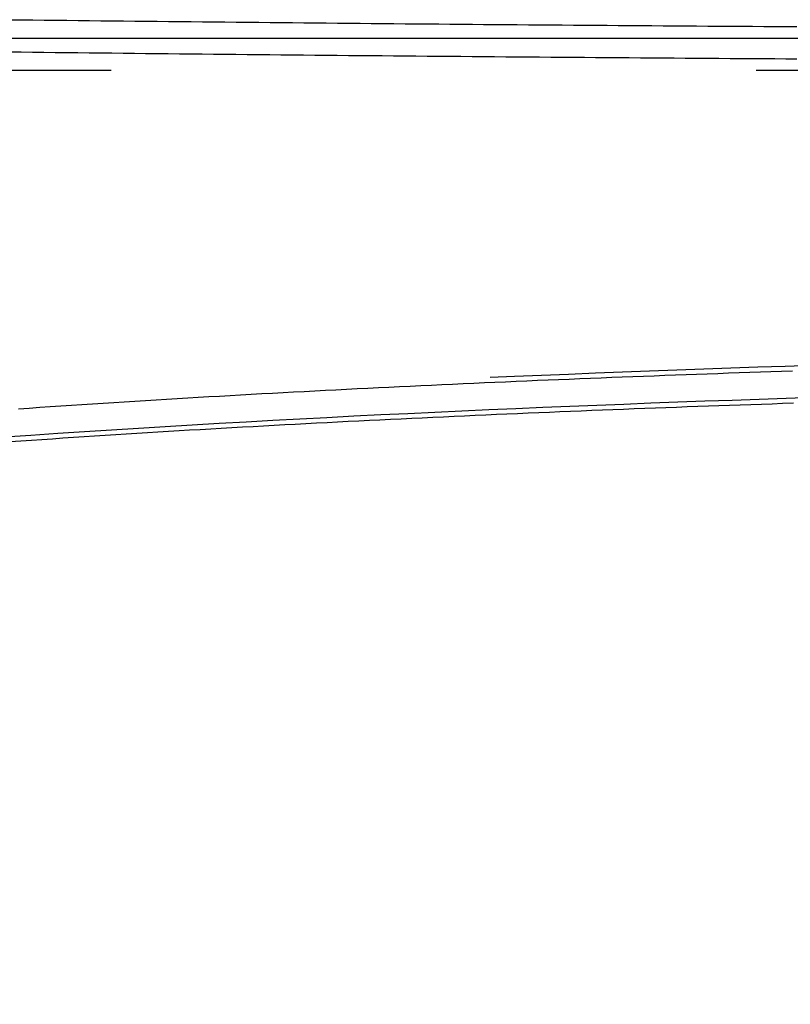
# Model space of a CAD drawing. Header units: metres. Extents: x 209747 to 209830, y 1182430 to 1182564.
# Tile 1047 of 1056: x 209781.33 to 209788.52, y 1182502.06 to 1182511.24. Entities that reach past the tile are written whole.
import ezdxf

# ---------------------------------------------------------------- set-up
doc = ezdxf.new("R2010")
doc.units = ezdxf.units.M
doc.header["$MEASUREMENT"] = 0
doc.linetypes.add('DGN Style 2', pattern=[15.036391, 9.021834, -6.014556])
doc.layers.get('0').update_dxf_attribs({"color": 254})

# ---------------------------------------------------------------- blocks, each defined once
blk = doc.blocks.new('*U5')
at = {"color": 40, "linetype": 'Continuous'}
for p, q in [((30.348, 12.1766), (30.4536, 12.1754)), ((30.4536, 12.1754), (30.5591, 12.1742)), ((30.5591, 12.1742), (30.6647, 12.173)), ((30.6647, 12.173), (30.7702, 12.1718)), ((30.7702, 12.1718), (30.8756, 12.1707)), ((30.8756, 12.1707), (30.9811, 12.1695)), ((30.9811, 12.1695), (31.0865, 12.1684)), ((31.0865, 12.1684), (31.1919, 12.1672)), ((31.1919, 12.1672), (31.2972, 12.1661)), ((31.2972, 12.1661), (31.4026, 12.1649)), ((31.4026, 12.1649), (31.5079, 12.1638)), ((31.5079, 12.1638), (31.6132, 12.1627)), ((31.6132, 12.1627), (31.7184, 12.1616)), ((31.7184, 12.1616), (31.8237, 12.1605)), ((31.8237, 12.1605), (31.9289, 12.1594)), ((31.9289, 12.1594), (32.0341, 12.1583)), ((32.0341, 12.1583), (32.1392, 12.1573)), ((32.1392, 12.1573), (32.2444, 12.1562)), ((32.2444, 12.1562), (32.3495, 12.1552)), ((32.3495, 12.1552), (32.4546, 12.1541)), ((32.4546, 12.1541), (32.5597, 12.1531)), ((32.5597, 12.1531), (32.6647, 12.1521)), ((32.6647, 12.1521), (32.7698, 12.151)), ((32.7698, 12.151), (32.8748, 12.15)), ((32.8748, 12.15), (32.9798, 12.149)), ((32.9798, 12.149), (33.0847, 12.148)), ((33.0847, 12.148), (33.1897, 12.147)), ((33.1897, 12.147), (33.2946, 12.1461)), ((33.2946, 12.1461), (33.3995, 12.1451)), ((33.3995, 12.1451), (33.5044, 12.1441)), ((33.5044, 12.1441), (33.6093, 12.1432)), ((33.6093, 12.1432), (33.7141, 12.1422)), ((33.7141, 12.1422), (33.819, 12.1413)), ((33.819, 12.1413), (33.9238, 12.1404)), ((33.9238, 12.1404), (34.0286, 12.1394)), ((34.0286, 12.1394), (34.1334, 12.1385)), ((34.1334, 12.1385), (34.2381, 12.1376)), ((34.2381, 12.1376), (34.3429, 12.1367)), ((34.3429, 12.1367), (34.4476, 12.1358)), ((34.4476, 12.1358), (34.5523, 12.1349)), ((34.5523, 12.1349), (34.657, 12.1341)), ((34.657, 12.1341), (34.7617, 12.1332)), ((34.7617, 12.1332), (34.8664, 12.1324)), ((34.8664, 12.1324), (34.971, 12.1315)), ((34.971, 12.1315), (35.0756, 12.1307)), ((35.0756, 12.1307), (35.1803, 12.1298)), ((35.1803, 12.1298), (35.2849, 12.129)), ((35.2849, 12.129), (35.3895, 12.1282)), ((35.3895, 12.1282), (35.494, 12.1274)), ((35.494, 12.1274), (35.5986, 12.1266)), ((35.5986, 12.1266), (35.7031, 12.1258)), ((35.7031, 12.1258), (35.8077, 12.125)), ((35.8077, 12.125), (35.9122, 12.1242)), ((35.9122, 12.1242), (36.0167, 12.1234)), ((36.0167, 12.1234), (36.1212, 12.1227)), ((36.1212, 12.1227), (36.2257, 12.1219)), ((36.2257, 12.1219), (36.3301, 12.1212)), ((36.3301, 12.1212), (36.4346, 12.1204)), ((36.4346, 12.1204), (36.539, 12.1197)), ((36.539, 12.1197), (36.6434, 12.119)), ((36.6434, 12.119), (36.7479, 12.1182)), ((36.7479, 12.1182), (36.8523, 12.1175)), ((36.8523, 12.1175), (36.9567, 12.1168)), ((36.9567, 12.1168), (37.061, 12.1161)), ((37.061, 12.1161), (37.1654, 12.1154)), ((37.1654, 12.1154), (37.2698, 12.1147)), ((37.2698, 12.1147), (37.3741, 12.1141)), ((37.3741, 12.1141), (37.4785, 12.1134)), ((37.4785, 12.1134), (37.5805, 12.1127)), ((37.5805, 12.1127), (37.6825, 12.1121)), ((35.9675, 8.5396), (35.8686, 8.5357)), ((36.0663, 8.5434), (35.9675, 8.5396)), ((36.1652, 8.5472), (36.0663, 8.5434)), ((36.264, 8.551), (36.1652, 8.5472)), ((36.3629, 8.5548), (36.264, 8.551)), ((36.4618, 8.5585), (36.3629, 8.5548)), ((36.5607, 8.5621), (36.4618, 8.5585)), ((36.6596, 8.5658), (36.5607, 8.5621)), ((36.7585, 8.5694), (36.6596, 8.5658)), ((36.8574, 8.5729), (36.7585, 8.5694)), ((36.9563, 8.5764), (36.8574, 8.5729)), ((37.0552, 8.5799), (36.9563, 8.5764)), ((37.1541, 8.5833), (37.0552, 8.5799)), ((37.2531, 8.5868), (37.1541, 8.5833)), ((37.352, 8.5901), (37.2531, 8.5868)), ((37.451, 8.5935), (37.352, 8.5901)), ((37.5499, 8.5968), (37.451, 8.5935)), ((37.651, 8.6001), (37.5499, 8.5968)), ((33.8933, 8.4487), (33.7946, 8.4439)), ((33.992, 8.4535), (33.8933, 8.4487)), ((34.0907, 8.4582), (33.992, 8.4535)), ((34.1894, 8.4629), (34.0907, 8.4582)), ((34.2881, 8.4676), (34.1894, 8.4629)), ((34.3868, 8.4722), (34.2881, 8.4676)), ((34.4856, 8.4767), (34.3868, 8.4722)), ((34.5843, 8.4812), (34.4856, 8.4767)), ((34.683, 8.4857), (34.5843, 8.4812)), ((34.7818, 8.4901), (34.683, 8.4857)), ((34.8806, 8.4944), (34.7818, 8.4901)), ((34.9793, 8.4987), (34.8806, 8.4944)), ((35.0781, 8.503), (34.9793, 8.4987)), ((35.1769, 8.5072), (35.0781, 8.503)), ((35.2757, 8.5114), (35.1769, 8.5072)), ((35.3745, 8.5156), (35.2757, 8.5114)), ((35.4733, 8.5197), (35.3745, 8.5156)), ((35.5721, 8.5237), (35.4733, 8.5197)), ((35.6709, 8.5278), (35.5721, 8.5237)), ((35.7698, 8.5317), (35.6709, 8.5278)), ((35.8686, 8.5357), (35.7698, 8.5317)), ((32.1186, 8.3539), (32.0201, 8.3481)), ((32.2171, 8.3596), (32.1186, 8.3539)), ((32.3157, 8.3653), (32.2171, 8.3596)), ((32.4142, 8.3709), (32.3157, 8.3653)), ((32.5127, 8.3765), (32.4142, 8.3709)), ((32.6113, 8.382), (32.5127, 8.3765)), ((32.7098, 8.3874), (32.6113, 8.382)), ((32.8084, 8.3928), (32.7098, 8.3874)), ((32.907, 8.3982), (32.8084, 8.3928)), ((33.0056, 8.4035), (32.907, 8.3982)), ((33.1042, 8.4087), (33.0056, 8.4035)), ((33.2028, 8.4139), (33.1042, 8.4087)), ((33.3014, 8.419), (33.2028, 8.4139)), ((33.4, 8.4241), (33.3014, 8.419)), ((33.4987, 8.4291), (33.4, 8.4241)), ((33.5973, 8.4341), (33.4987, 8.4291)), ((33.696, 8.439), (33.5973, 8.4341)), ((33.7946, 8.4439), (33.696, 8.439)), ((30.7408, 8.2672), (30.6425, 8.2606)), ((30.8391, 8.2738), (30.7408, 8.2672)), ((30.9375, 8.2804), (30.8391, 8.2738)), ((31.0358, 8.2868), (30.9375, 8.2804)), ((31.1342, 8.2932), (31.0358, 8.2868)), ((31.2326, 8.2996), (31.1342, 8.2932)), ((31.331, 8.3059), (31.2326, 8.2996)), ((31.4294, 8.3121), (31.331, 8.3059)), ((31.5278, 8.3182), (31.4294, 8.3121)), ((31.6263, 8.3243), (31.5278, 8.3182)), ((31.7247, 8.3303), (31.6263, 8.3243)), ((31.8232, 8.3363), (31.7247, 8.3303)), ((31.9217, 8.3422), (31.8232, 8.3363)), ((32.0201, 8.3481), (31.9217, 8.3422)), ((30.4459, 8.2471), (30.3476, 8.2402)), ((30.5442, 8.2538), (30.4459, 8.2471)), ((30.6425, 8.2606), (30.5442, 8.2538))]:
    blk.add_line(p, q, dxfattribs=at)
at = {"color": 3, "linetype": 'Continuous'}
for p, q in [((30.3446, 11.8766), (30.4502, 11.8754)), ((30.4502, 11.8754), (30.5558, 11.8742)), ((30.5558, 11.8742), (30.6613, 11.873)), ((30.6613, 11.873), (30.7668, 11.8719)), ((30.7668, 11.8719), (30.8723, 11.8707)), ((30.8723, 11.8707), (30.9778, 11.8695)), ((30.9778, 11.8695), (31.0832, 11.8684)), ((31.0832, 11.8684), (31.1886, 11.8672)), ((31.1886, 11.8672), (31.294, 11.8661)), ((31.294, 11.8661), (31.3994, 11.865)), ((31.3994, 11.865), (31.5047, 11.8638)), ((31.5047, 11.8638), (31.61, 11.8627)), ((31.61, 11.8627), (31.7153, 11.8616)), ((31.7153, 11.8616), (31.8205, 11.8605)), ((31.8205, 11.8605), (31.9258, 11.8594)), ((31.9258, 11.8594), (32.031, 11.8584)), ((32.031, 11.8584), (32.1362, 11.8573)), ((32.1362, 11.8573), (32.2414, 11.8562)), ((32.2414, 11.8562), (32.3465, 11.8552)), ((32.3465, 11.8552), (32.4516, 11.8541)), ((32.4516, 11.8541), (32.5567, 11.8531)), ((32.5567, 11.8531), (32.6618, 11.8521)), ((32.6618, 11.8521), (32.7669, 11.851)), ((32.7669, 11.851), (32.8719, 11.85)), ((32.8719, 11.85), (32.9769, 11.849)), ((32.9769, 11.849), (33.0819, 11.848)), ((33.0819, 11.848), (33.1869, 11.847)), ((33.1869, 11.847), (33.2918, 11.8461)), ((33.2918, 11.8461), (33.3968, 11.8451)), ((33.3968, 11.8451), (33.5017, 11.8441)), ((33.5017, 11.8441), (33.6066, 11.8432)), ((33.6066, 11.8432), (33.7114, 11.8422)), ((33.7114, 11.8422), (33.8163, 11.8413)), ((33.8163, 11.8413), (33.9211, 11.8404)), ((33.9211, 11.8404), (34.026, 11.8394)), ((34.026, 11.8394), (34.1308, 11.8385)), ((34.1308, 11.8385), (34.2355, 11.8376)), ((34.2355, 11.8376), (34.3403, 11.8367)), ((34.3403, 11.8367), (34.4451, 11.8358)), ((34.4451, 11.8358), (34.5498, 11.835)), ((34.5498, 11.835), (34.6545, 11.8341)), ((34.6545, 11.8341), (34.7592, 11.8332)), ((34.7592, 11.8332), (34.8639, 11.8324)), ((34.8639, 11.8324), (34.9686, 11.8315)), ((34.9686, 11.8315), (35.0732, 11.8307)), ((35.0732, 11.8307), (35.1779, 11.8298)), ((35.1779, 11.8298), (35.2825, 11.829)), ((35.2825, 11.829), (35.3871, 11.8282)), ((35.3871, 11.8282), (35.4917, 11.8274)), ((35.4917, 11.8274), (35.5963, 11.8266)), ((35.5963, 11.8266), (35.7009, 11.8258)), ((35.7009, 11.8258), (35.8054, 11.825)), ((35.8054, 11.825), (35.9099, 11.8242)), ((35.9099, 11.8242), (36.0145, 11.8234)), ((36.0145, 11.8234), (36.119, 11.8227)), ((36.119, 11.8227), (36.2235, 11.8219)), ((36.2235, 11.8219), (36.328, 11.8212)), ((36.328, 11.8212), (36.4324, 11.8204)), ((36.4324, 11.8204), (36.5369, 11.8197)), ((36.5369, 11.8197), (36.6413, 11.819)), ((36.6413, 11.819), (36.7458, 11.8182)), ((36.7458, 11.8182), (36.8502, 11.8175)), ((36.8502, 11.8175), (36.9546, 11.8168)), ((36.9546, 11.8168), (37.059, 11.8161)), ((37.059, 11.8161), (37.1634, 11.8154)), ((37.1634, 11.8154), (37.2678, 11.8147)), ((37.2678, 11.8147), (37.3722, 11.8141)), ((37.3722, 11.8141), (37.4765, 11.8134)), ((37.4765, 11.8134), (37.5785, 11.8127)), ((37.5785, 11.8127), (37.6806, 11.8121)), ((35.362, 8.8153), (35.2631, 8.8112)), ((35.461, 8.8194), (35.362, 8.8153)), ((35.5599, 8.8235), (35.461, 8.8194)), ((35.6589, 8.8275), (35.5599, 8.8235)), ((35.7578, 8.8315), (35.6589, 8.8275)), ((35.8568, 8.8354), (35.7578, 8.8315)), ((35.9558, 8.8393), (35.8568, 8.8354)), ((36.0547, 8.8432), (35.9558, 8.8393)), ((36.1537, 8.847), (36.0547, 8.8432)), ((36.2527, 8.8508), (36.1537, 8.847)), ((36.3517, 8.8546), (36.2527, 8.8508)), ((36.4507, 8.8583), (36.3517, 8.8546)), ((36.5497, 8.8619), (36.4507, 8.8583)), ((36.6487, 8.8656), (36.5497, 8.8619)), ((36.7477, 8.8692), (36.6487, 8.8656)), ((36.8467, 8.8727), (36.7477, 8.8692)), ((36.9458, 8.8762), (36.8467, 8.8727)), ((37.0448, 8.8797), (36.9458, 8.8762)), ((37.1438, 8.8832), (37.0448, 8.8797)), ((37.2429, 8.8866), (37.1438, 8.8832)), ((37.3419, 8.89), (37.2429, 8.8866)), ((37.4409, 8.8933), (37.3419, 8.89)), ((37.54, 8.8966), (37.4409, 8.8933)), ((37.6412, 8.9), (37.54, 8.8966)), ((33.3847, 8.7237), (33.286, 8.7186)), ((33.4835, 8.7287), (33.3847, 8.7237)), ((33.5823, 8.7337), (33.4835, 8.7287)), ((33.6812, 8.7387), (33.5823, 8.7337)), ((33.78, 8.7435), (33.6812, 8.7387)), ((33.8788, 8.7484), (33.78, 8.7435)), ((33.9776, 8.7532), (33.8788, 8.7484)), ((34.0765, 8.7579), (33.9776, 8.7532)), ((34.1753, 8.7626), (34.0765, 8.7579)), ((34.2742, 8.7672), (34.1753, 8.7626)), ((34.373, 8.7718), (34.2742, 8.7672)), ((34.4719, 8.7764), (34.373, 8.7718)), ((34.5708, 8.7809), (34.4719, 8.7764)), ((34.6697, 8.7854), (34.5708, 8.7809)), ((34.7686, 8.7898), (34.6697, 8.7854)), ((34.8675, 8.7941), (34.7686, 8.7898)), ((34.9664, 8.7985), (34.8675, 8.7941)), ((35.0653, 8.8027), (34.9664, 8.7985)), ((35.1642, 8.807), (35.0653, 8.8027)), ((35.2631, 8.8112), (35.1642, 8.807)), ((31.7066, 8.6298), (31.6079, 8.6237)), ((31.8052, 8.6358), (31.7066, 8.6298)), ((31.9039, 8.6417), (31.8052, 8.6358)), ((32.0025, 8.6475), (31.9039, 8.6417)), ((32.1012, 8.6534), (32.0025, 8.6475)), ((32.1999, 8.6591), (32.1012, 8.6534)), ((32.2986, 8.6648), (32.1999, 8.6591)), ((32.3973, 8.6704), (32.2986, 8.6648)), ((32.496, 8.676), (32.3973, 8.6704)), ((32.5947, 8.6815), (32.496, 8.676)), ((32.6934, 8.687), (32.5947, 8.6815)), ((32.7922, 8.6924), (32.6934, 8.687)), ((32.8909, 8.6977), (32.7922, 8.6924)), ((32.9896, 8.703), (32.8909, 8.6977)), ((33.0884, 8.7083), (32.9896, 8.703)), ((33.1872, 8.7135), (33.0884, 8.7083)), ((33.286, 8.7186), (33.1872, 8.7135)), ((30.5237, 8.5531), (30.4252, 8.5463)), ((30.6222, 8.5599), (30.5237, 8.5531)), ((30.7207, 8.5666), (30.6222, 8.5599)), ((30.8193, 8.5732), (30.7207, 8.5666)), ((30.9178, 8.5797), (30.8193, 8.5732)), ((31.0164, 8.5862), (30.9178, 8.5797)), ((31.1149, 8.5926), (31.0164, 8.5862)), ((31.2135, 8.599), (31.1149, 8.5926)), ((31.3121, 8.6053), (31.2135, 8.599)), ((31.4107, 8.6115), (31.3121, 8.6053)), ((31.5093, 8.6176), (31.4107, 8.6115)), ((31.6079, 8.6237), (31.5093, 8.6176))]:
    blk.add_line(p, q, dxfattribs=at)
blk = doc.blocks.new('ATTEMP')
at = {"color": 5, "linetype": 'Continuous', "flags": 128}
for points in [[(19.8504, 12.0049), (20.1049, 12.0049), (20.3594, 12.0049), (20.6139, 12.005), (20.8683, 12.005), (21.1227, 12.005), (21.3771, 12.005), (21.6315, 12.005), (21.8859, 12.005), (22.1402, 12.005), (22.3946, 12.005), (22.6489, 12.005), (22.9032, 12.005), (23.1574, 12.005), (23.4117, 12.005), (23.666, 12.005), (23.9202, 12.005), (24.1744, 12.005), (24.4286, 12.005), (24.6828, 12.005), (24.937, 12.005), (25.1912, 12.005), (25.4454, 12.005), (25.6996, 12.005), (25.9537, 12.005), (26.2079, 12.005), (26.462, 12.005), (26.7161, 12.005), (26.9703, 12.005), (27.2244, 12.005)], [(19.8097, 8.2862), (20.06, 8.3036), (20.3103, 8.3206), (20.5608, 8.3372), (20.8114, 8.3534), (21.0621, 8.3692), (21.3129, 8.3845), (21.5638, 8.3995), (21.8147, 8.4141), (22.0658, 8.4284), (22.317, 8.4422), (22.5682, 8.4558), (22.8195, 8.469), (23.0709, 8.4818), (23.3224, 8.4943), (23.574, 8.5065), (23.8256, 8.5184), (24.0773, 8.53), (24.3291, 8.5413), (24.5809, 8.5523), (24.8328, 8.563), (25.0848, 8.5735), (25.3368, 8.5836), (25.5889, 8.5935), (25.841, 8.6032), (26.0932, 8.6126), (26.3454, 8.6218), (26.5977, 8.6307), (26.85, 8.6394), (27.1024, 8.6479), (27.3549, 8.6561)]]:
    blk.add_lwpolyline(points, dxfattribs=at)
at = {"color": 1, "linetype": 'DGN Style 2', "flags": 128}
blk.add_lwpolyline([(-11.705, 0.0006), (-11.7018, 0.2607), (-11.6924, 0.5223), (-11.6766, 0.7846), (-11.6546, 1.0474), (-11.6262, 1.3105), (-11.5916, 1.5737), (-11.5507, 1.8368), (-11.5035, 2.0997), (-11.45, 2.362), (-11.3903, 2.6237), (-11.3244, 2.8846), (-11.2523, 3.1445), (-11.1739, 3.4032), (-11.0895, 3.6605), (-10.9989, 3.9163), (-10.9022, 4.1704), (-10.7995, 4.4225), (-10.6907, 4.6727), (-10.576, 4.9205), (-10.4554, 5.1661), (-10.3289, 5.409), (-10.1967, 5.6492), (-10.0586, 5.8866), (-9.915, 6.121), (-9.7657, 6.3521), (-9.6109, 6.58), (-9.4506, 6.8043), (-9.285, 7.0251), (-9.1141, 7.2421), (-8.938, 7.4551), (-8.7568, 7.6641), (-8.5706, 7.869), (-8.3794, 8.0695), (-8.1835, 8.2656), (-7.9829, 8.4572), (-7.7777, 8.644), (-7.5679, 8.826), (-7.3539, 9.0031), (-7.1356, 9.1752), (-6.9131, 9.3421), (-6.6867, 9.5038), (-6.4563, 9.6601), (-6.2223, 9.8109), (-5.9846, 9.9562), (-5.7434, 10.0958), (-5.4989, 10.2297), (-5.2512, 10.3578), (-5.0004, 10.4799), (-4.7467, 10.5961), (-4.4902, 10.7062), (-4.2311, 10.8102), (-3.9695, 10.9079), (-3.7056, 10.9994), (-3.4395, 11.0846), (-3.1714, 11.1634), (-2.9014, 11.2358), (-2.6297, 11.3017), (-2.3565, 11.361), (-2.0818, 11.4138), (-1.8059, 11.46), (-1.529, 11.4996), (-1.2511, 11.5325), (-0.9725, 11.5587), (-0.6932, 11.5782), (-0.4147, 11.5911), (-0.1408, 11.601), (0.1325, 11.6101), (0.4051, 11.6185), (0.677, 11.6262), (0.9483, 11.6332), (1.2189, 11.6396), (1.4888, 11.6454), (1.7582, 11.6508), (2.0269, 11.6556), (2.295, 11.6601), (2.5625, 11.6641), (2.8294, 11.6678), (3.0958, 11.6712), (3.3616, 11.6743), (3.627, 11.6771), (3.8918, 11.6796), (4.1561, 11.6819), (4.42, 11.684), (4.6834, 11.6859), (4.9465, 11.6877), (5.209, 11.6893), (5.4713, 11.6907), (5.7331, 11.692), (5.9945, 11.6932), (6.2557, 11.6943), (6.5165, 11.6953), (6.7769, 11.6962), (7.0371, 11.697), (7.297, 11.6977), (7.5566, 11.6984), (7.8159, 11.699), (8.075, 11.6995), (8.3339, 11.7), (8.5925, 11.7005), (8.8509, 11.7009), (9.1091, 11.7013), (9.3671, 11.7016), (9.625, 11.7019), (9.8826, 11.7022), (10.14, 11.7025), (10.3973, 11.7027), (10.6545, 11.7029), (10.9115, 11.7031), (11.1683, 11.7033), (11.425, 11.7034), (11.6816, 11.7036), (11.9381, 11.7037), (12.1944, 11.7038), (12.4507, 11.7039), (12.7068, 11.704), (12.9628, 11.7041), (13.2188, 11.7042), (13.4746, 11.7043), (13.7303, 11.7043), (13.986, 11.7044), (14.2416, 11.7045), (14.4971, 11.7045), (14.7526, 11.7046), (15.0079, 11.7046), (15.2632, 11.7046), (15.5185, 11.7047), (15.7737, 11.7047), (16.0288, 11.7047), (16.2839, 11.7048), (16.5389, 11.7048), (16.7938, 11.7048), (17.0488, 11.7048), (17.3037, 11.7048), (17.5585, 11.7048), (17.8133, 11.7049), (18.0681, 11.7049), (18.3228, 11.7049), (18.5775, 11.7049), (18.8321, 11.7049), (19.0867, 11.7049), (19.3413, 11.7049), (19.5959, 11.7049), (19.8504, 11.7049), (20.1049, 11.7049), (20.3594, 11.7049), (20.6139, 11.705), (20.8683, 11.705), (21.1228, 11.705), (21.3772, 11.705), (21.6315, 11.705), (21.8859, 11.705), (22.1402, 11.705), (22.3946, 11.705), (22.6489, 11.705), (22.9032, 11.705), (23.1574, 11.705), (23.4117, 11.705), (23.666, 11.705), (23.9202, 11.705), (24.1744, 11.705), (24.4286, 11.705), (24.6828, 11.705), (24.937, 11.705), (25.1912, 11.705), (25.4454, 11.705), (25.6996, 11.705), (25.9537, 11.705), (26.2079, 11.705), (26.462, 11.705), (26.7161, 11.705), (26.9703, 11.705), (27.2244, 11.705), (27.4785, 11.705), (27.7326, 11.705), (27.9867, 11.705), (28.2408, 11.705), (28.4949, 11.705), (28.749, 11.705), (29.0031, 11.705), (29.2571, 11.705), (29.5112, 11.705), (29.7653, 11.705), (30.0194, 11.705), (30.2734, 11.705), (30.5275, 11.705), (30.7815, 11.705), (31.0356, 11.705), (31.2896, 11.705), (31.5437, 11.705), (31.7977, 11.705), (32.0517, 11.705), (32.3058, 11.705), (32.5598, 11.705), (32.8138, 11.705), (33.0679, 11.705), (33.3219, 11.705), (33.5759, 11.705), (33.83, 11.705), (34.084, 11.705), (34.338, 11.705), (34.592, 11.705), (34.846, 11.705), (35.1, 11.705), (35.3541, 11.705), (35.6081, 11.705), (35.8621, 11.705), (36.1161, 11.705), (36.3701, 11.705), (36.6241, 11.705), (36.8781, 11.705), (37.1321, 11.705), (37.3861, 11.705), (37.6401, 11.705), (37.8941, 11.705), (38.1481, 11.705), (38.4021, 11.705), (38.6561, 11.705), (38.9101, 11.705), (39.1641, 11.705), (39.4181, 11.705), (39.6721, 11.705), (39.9261, 11.705), (40.1801, 11.705), (40.4341, 11.705), (40.6881, 11.705), (40.9421, 11.705), (41.1961, 11.705), (41.4501, 11.705), (41.7041, 11.705), (41.9581, 11.705), (42.2121, 11.705), (42.4661, 11.705), (42.72, 11.705), (42.974, 11.705), (43.228, 11.705), (43.482, 11.705), (43.736, 11.705), (43.99, 11.705), (44.244, 11.705), (44.498, 11.705), (44.752, 11.705), (45.006, 11.705), (45.2599, 11.705), (45.5139, 11.705), (45.7679, 11.705), (46.0219, 11.705), (46.2759, 11.705), (46.5299, 11.705), (46.7839, 11.705), (47.0379, 11.705), (47.2918, 11.705), (47.5458, 11.705), (47.7998, 11.705), (48.0538, 11.705), (48.3078, 11.705), (48.5618, 11.705), (48.8158, 11.705), (49.0698, 11.705), (49.3237, 11.705), (49.5777, 11.705), (49.8317, 11.705), (50.0857, 11.705), (50.3397, 11.705), (50.5937, 11.705), (50.8477, 11.705), (51.1016, 11.705), (51.3556, 11.705), (51.6096, 11.705), (51.8636, 11.705), (52.1176, 11.705), (52.3716, 11.705), (52.6256, 11.705), (52.8795, 11.705), (53.1335, 11.705), (53.3875, 11.705), (53.6415, 11.705), (53.8955, 11.705), (54.1495, 11.705), (54.4035, 11.705), (54.6574, 11.705), (54.9114, 11.705), (55.1654, 11.705), (55.4194, 11.705), (55.6734, 11.705), (55.9274, 11.705), (56.1814, 11.705), (56.4353, 11.705), (56.6893, 11.705), (56.9433, 11.705), (57.1973, 11.705), (57.4513, 11.705), (57.7053, 11.705), (57.9592, 11.705), (58.2132, 11.705), (58.4672, 11.705), (58.7212, 11.705), (58.9752, 11.705), (59.2292, 11.705), (59.4832, 11.705), (59.7371, 11.705), (59.9911, 11.705), (60.2451, 11.705), (60.4991, 11.705), (60.7531, 11.705), (61.0071, 11.705), (61.261, 11.705), (61.515, 11.705), (61.769, 11.705), (62.023, 11.705), (62.277, 11.705), (62.531, 11.705), (62.785, 11.705), (63.0389, 11.705), (63.2929, 11.705), (63.5469, 11.705), (63.8009, 11.705), (64.0549, 11.705), (64.3089, 11.705), (64.5628, 11.705), (64.8168, 11.705), (65.0708, 11.705), (65.3248, 11.705), (65.5788, 11.705), (65.8328, 11.705), (66.0868, 11.705), (66.3407, 11.705), (66.5947, 11.705), (66.8487, 11.705), (67.1027, 11.705), (67.3567, 11.705), (67.6107, 11.705), (67.8646, 11.705), (68.1186, 11.705), (68.3726, 11.705), (68.58, 11.705)], dxfattribs=at)
at = {"color": 6, "linetype": 'DGN Style 2', "flags": 128}
blk.add_lwpolyline([(-9.255, -27.61), (-9.255, -27.356), (-9.255, -27.1021), (-9.255, -26.8485), (-9.255, -26.5952), (-9.255, -26.3424), (-9.255, -26.0901), (-9.255, -25.8384), (-9.255, -25.5874), (-9.2551, -25.3371), (-9.2551, -25.0875), (-9.2552, -24.8388), (-9.2552, -24.5909), (-9.2553, -24.3438), (-9.2555, -24.0977), (-9.2556, -23.8525), (-9.2558, -23.6082), (-9.256, -23.365), (-9.2562, -23.1227), (-9.2565, -22.8814), (-9.2568, -22.6412), (-9.2572, -22.4021), (-9.2575, -22.164), (-9.2579, -21.927), (-9.2584, -21.6911), (-9.2589, -21.4563), (-9.2594, -21.2227), (-9.2599, -20.9902), (-9.2605, -20.7588), (-9.261, -20.5286), (-9.2616, -20.2996), (-9.2622, -20.0718), (-9.2628, -19.8451), (-9.2634, -19.6197), (-9.2639, -19.3954), (-9.2645, -19.1724), (-9.2649, -18.9506), (-9.2654, -18.7301), (-9.2658, -18.5107), (-9.2661, -18.2926), (-9.2664, -18.0758), (-9.2665, -17.8602), (-9.2666, -17.6459), (-9.2665, -17.4328), (-9.2663, -17.2211), (-9.266, -17.0105), (-9.2655, -16.8013), (-9.2648, -16.5934), (-9.264, -16.3867), (-9.263, -16.1813), (-9.2617, -15.9772), (-9.2602, -15.7744), (-9.2585, -15.5729), (-9.2566, -15.3727), (-9.2544, -15.1738), (-9.2518, -14.9762), (-9.249, -14.7799), (-9.2459, -14.5849), (-9.2425, -14.3912), (-9.2387, -14.1988), (-9.2346, -14.0077), (-9.2301, -13.8179), (-9.2252, -13.6295), (-9.2199, -13.4423), (-9.2143, -13.2565), (-9.2082, -13.0719), (-9.2016, -12.8871), (-9.1945, -12.7012), (-9.1868, -12.5144), (-9.1785, -12.3268), (-9.1696, -12.1385), (-9.16, -11.9496), (-9.1498, -11.76), (-9.1388, -11.5699), (-9.127, -11.3793), (-9.1144, -11.1883), (-9.101, -10.9969), (-9.0867, -10.8052), (-9.0715, -10.6132), (-9.0554, -10.421), (-9.0382, -10.2286), (-9.02, -10.036), (-9.0007, -9.8433), (-8.9803, -9.6505), (-8.9587, -9.4577), (-8.9359, -9.2649), (-8.9118, -9.0721), (-8.8864, -8.8793), (-8.8596, -8.6867), (-8.8315, -8.4942), (-8.8019, -8.3018), (-8.7708, -8.1096), (-8.7381, -7.9177), (-8.7039, -7.7259), (-8.6681, -7.5345), (-8.6306, -7.3434), (-8.5913, -7.1526), (-8.5503, -6.9622), (-8.5075, -6.7722), (-8.4629, -6.5826), (-8.4164, -6.3935), (-8.3679, -6.2048), (-8.3175, -6.0166), (-8.2651, -5.829), (-8.2106, -5.6419), (-8.1541, -5.4553), (-8.0955, -5.2694), (-8.0347, -5.0841), (-7.9718, -4.8994), (-7.9066, -4.7154), (-7.8392, -4.5321), (-7.7696, -4.3494), (-7.6977, -4.1675), (-7.6234, -3.9864), (-7.5468, -3.806), (-7.4678, -3.6264), (-7.3865, -3.4477), (-7.3027, -3.2697), (-7.2165, -3.0926), (-7.1279, -2.9164), (-7.0368, -2.7411), (-6.9432, -2.5667), (-6.8471, -2.3933), (-6.7485, -2.2208), (-6.6474, -2.0493), (-6.5437, -1.8788), (-6.4376, -1.7093), (-6.3288, -1.5409), (-6.2175, -1.3736), (-6.1037, -1.2074), (-5.9873, -1.0422), (-5.8683, -0.8783), (-5.7468, -0.7155), (-5.6227, -0.5539), (-5.4961, -0.3935), (-5.3669, -0.2343), (-5.2352, -0.0764), (-5.101, 0.0802), (-4.9642, 0.2355), (-4.8249, 0.3894), (-4.6832, 0.542), (-4.539, 0.6933), (-4.3923, 0.8431), (-4.2432, 0.9915), (-4.0916, 1.1384), (-3.9377, 1.2839), (-3.7814, 1.4279), (-3.6228, 1.5704), (-3.4618, 1.7114), (-3.2985, 1.8508), (-3.133, 1.9887), (-2.9652, 2.125), (-2.7953, 2.2598), (-2.6231, 2.3929), (-2.4488, 2.5244), (-2.2724, 2.6543), (-2.0939, 2.7825), (-1.9134, 2.9091), (-1.7308, 3.034), (-1.5463, 3.1573), (-1.3598, 3.2789), (-1.1715, 3.3988), (-0.9812, 3.517), (-0.7892, 3.6335), (-0.5953, 3.7484), (-0.3998, 3.8616), (-0.2024, 3.973), (-0.0034, 4.0828), (0.1972, 4.1909), (0.3994, 4.2972), (0.6032, 4.402), (0.8086, 4.505), (1.0154, 4.6063), (1.2237, 4.706), (1.4334, 4.804), (1.6444, 4.9004), (1.8569, 4.9951), (2.0706, 5.0882), (2.2856, 5.1796), (2.5019, 5.2695), (2.7194, 5.3577), (2.938, 5.4444), (3.1578, 5.5295), (3.3787, 5.613), (3.6007, 5.695), (3.8237, 5.7754), (4.0477, 5.8543), (4.2727, 5.9317), (4.4987, 6.0077), (4.7256, 6.0821), (4.9534, 6.1551), (5.1821, 6.2267), (5.4116, 6.2968), (5.642, 6.3656), (5.8731, 6.433), (6.105, 6.499), (6.3376, 6.5637), (6.571, 6.627), (6.805, 6.689), (7.0398, 6.7498), (7.2752, 6.8092), (7.5112, 6.8675), (7.7478, 6.9245), (7.985, 6.9803), (8.2228, 7.0349), (8.4611, 7.0883), (8.7, 7.1405), (8.9394, 7.1917), (9.1792, 7.2417), (9.4196, 7.2906), (9.6604, 7.3385), (9.9017, 7.3853), (10.1434, 7.431), (10.3855, 7.4757), (10.628, 7.5195), (10.8709, 7.5622), (11.1142, 7.604), (11.3579, 7.6448), (11.6019, 7.6847), (11.8462, 7.7237), (12.0909, 7.7618), (12.3358, 7.799), (12.5811, 7.8354), (12.8267, 7.8709), (13.0726, 7.9056), (13.3187, 7.9395), (13.5651, 7.9726), (13.8117, 8.0049), (14.0586, 8.0364), (14.3058, 8.0673), (14.5531, 8.0973), (14.8007, 8.1267), (15.0485, 8.1554), (15.2965, 8.1833), (15.5447, 8.2107), (15.7931, 8.2373), (16.0417, 8.2633), (16.2904, 8.2887), (16.5393, 8.3135), (16.7884, 8.3377), (17.0377, 8.3612), (17.2871, 8.3843), (17.5366, 8.4067), (17.7863, 8.4286), (18.0362, 8.45), (18.2861, 8.4708), (18.5362, 8.4911), (18.7865, 8.5109), (19.0368, 8.5303), (19.2873, 8.5491), (19.5379, 8.5675), (19.7885, 8.5854), (20.0393, 8.6029), (20.2902, 8.62), (20.5412, 8.6366), (20.7923, 8.6528), (21.0435, 8.6686), (21.2947, 8.684), (21.5461, 8.699), (21.7975, 8.7136), (22.049, 8.7279), (22.3006, 8.7418), (22.5523, 8.7553), (22.804, 8.7685), (23.0558, 8.7814), (23.3077, 8.794), (23.5596, 8.8062), (23.8116, 8.8181), (24.0637, 8.8297), (24.3158, 8.841), (24.568, 8.852), (24.8202, 8.8628), (25.0725, 8.8732), (25.3248, 8.8834), (25.5772, 8.8933), (25.8296, 8.903), (26.0821, 8.9124), (26.3347, 8.9216), (26.5872, 8.9305), (26.8398, 8.9392), (27.0925, 8.9477), (27.3452, 8.956), (27.5979, 8.964), (27.8507, 8.9718), (28.1035, 8.9795), (28.3563, 8.9869), (28.6092, 8.9941), (28.8621, 9.0012), (29.115, 9.008), (29.368, 9.0147), (29.621, 9.0212), (29.874, 9.0275), (30.1271, 9.0337), (30.3802, 9.0397), (30.6333, 9.0456), (30.8864, 9.0512), (31.1396, 9.0568), (31.3927, 9.0622), (31.6459, 9.0674), (31.8992, 9.0725), (32.1524, 9.0775), (32.4057, 9.0824), (32.659, 9.0871), (32.9123, 9.0917), (33.1656, 9.0961), (33.419, 9.1005), (33.6723, 9.1047), (33.9257, 9.1088), (34.1791, 9.1128), (34.4326, 9.1167), (34.686, 9.1205), (34.9394, 9.1242), (35.1929, 9.1278), (35.4464, 9.1313), (35.6999, 9.1347), (35.9534, 9.138), (36.2069, 9.1412), (36.4604, 9.1444), (36.714, 9.1474), (36.9676, 9.1504), (37.2211, 9.1533), (37.4747, 9.1561), (37.7283, 9.1588), (37.9819, 9.1615), (38.2355, 9.1641), (38.4892, 9.1666), (38.7428, 9.169), (38.9964, 9.1714), (39.2501, 9.1737), (39.5038, 9.176), (39.7574, 9.1782), (40.0111, 9.1803), (40.2648, 9.1824), (40.5185, 9.1844), (40.7722, 9.1864), (41.0259, 9.1883), (41.2797, 9.1901), (41.5334, 9.192), (41.7871, 9.1937), (42.0409, 9.1954), (42.2946, 9.1971), (42.5484, 9.1987), (42.8021, 9.2003), (43.0559, 9.2018), (43.3097, 9.2033), (43.5635, 9.2047), (43.8173, 9.2061), (44.071, 9.2075), (44.3248, 9.2088), (44.5787, 9.2101), (44.8325, 9.2114), (45.0863, 9.2126), (45.3401, 9.2138), (45.5939, 9.215), (45.8477, 9.2161), (46.1016, 9.2172), (46.3554, 9.2182), (46.6093, 9.2193), (46.8631, 9.2203), (47.1169, 9.2213), (47.3708, 9.2222), (47.6247, 9.2231), (47.8785, 9.224), (48.1324, 9.2249), (48.3862, 9.2258), (48.6401, 9.2266), (48.894, 9.2274), (49.1479, 9.2282), (49.4017, 9.2289), (49.6556, 9.2297), (49.9095, 9.2304), (50.1634, 9.2311), (50.4173, 9.2317), (50.6712, 9.2324), (50.9251, 9.233), (51.179, 9.2337), (51.4329, 9.2343), (51.6868, 9.2349), (51.9407, 9.2354), (52.1946, 9.236), (52.4485, 9.2365), (52.7024, 9.2371), (52.9563, 9.2376), (53.2102, 9.2381), (53.4641, 9.2385), (53.7181, 9.239), (53.972, 9.2395), (54.2259, 9.2399), (54.4798, 9.2403), (54.7338, 9.2408), (54.9877, 9.2412), (55.2416, 9.2416), (55.4956, 9.2419), (55.7495, 9.2423), (56.0034, 9.2427), (56.2574, 9.243), (56.5113, 9.2434), (56.7652, 9.2437), (57.0192, 9.244), (57.2731, 9.2443), (57.5271, 9.2446), (57.781, 9.2449), (58.0349, 9.2452), (58.2889, 9.2455), (58.5428, 9.2458), (58.7968, 9.246), (59.0507, 9.2463), (59.3047, 9.2465), (59.5586, 9.2468), (59.8126, 9.247), (60.0665, 9.2473), (60.3205, 9.2475), (60.5744, 9.2477), (60.8284, 9.2479), (61.0823, 9.2481), (61.3363, 9.2483), (61.5903, 9.2485), (61.8442, 9.2487), (62.0982, 9.2489), (62.3521, 9.249), (62.6061, 9.2492), (62.8601, 9.2494), (63.114, 9.2495), (63.368, 9.2497), (63.6219, 9.2498), (63.8759, 9.25), (64.1299, 9.2501), (64.3838, 9.2503), (64.6378, 9.2504), (64.8918, 9.2505), (65.1457, 9.2507), (65.3997, 9.2508), (65.6537, 9.2509), (65.9076, 9.251), (66.1616, 9.2512), (66.4156, 9.2513), (66.6695, 9.2514), (66.9235, 9.2515), (67.1775, 9.2516), (67.4315, 9.2517), (67.6854, 9.2518), (67.9394, 9.2519), (68.1934, 9.252), (68.4473, 9.252), (68.58, 9.2521)], dxfattribs=at)
at = {"color": 3, "linetype": 'Continuous'}
blk.add_blockref('*U5', (-10.48, 0), dxfattribs=at)

msp = doc.modelspace()

# ---------------------------------------------------------------- block references
at = {"color": 1, "linetype": 'DGN Style 2'}
msp.add_blockref('ATTEMP', (209761.3776, 1182499.0611), dxfattribs=at)

doc.saveas('drawing.dxf')
